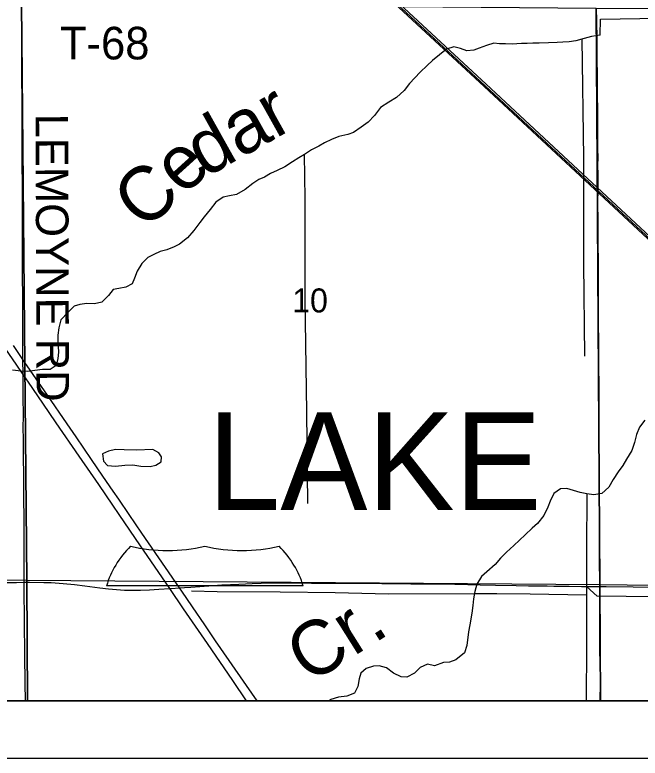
# Model space of a CAD drawing. Extents: x 0 to 40.2, y 0 to 22.
# Drawn here: x 5.744 to 6.836, y 14 to 15.297 of the extents above; entities that cross this region are included whole.
import ezdxf

# ---------------------------------------------------------------- set-up
doc = ezdxf.new("R2010")
doc.units = 0
for name, color, linetype in [('GM_X_Adjacent_County', 7, 'Continuous'), ('GM_X_City_Street', 7, 'Continuous'), ('GM_X_Corporation', 7, 'Continuous'), ('GM_X_County_Road_Text', 7, 'Continuous'), ('GM_X_Interstate_Location', 7, 'Continuous'), ('GM_X_Interstate_Shield', 7, 'Continuous'), ('GM_X_Major_Lake_Text', 7, 'Continuous'), ('GM_X_Major_River', 7, 'Continuous'), ('GM_X_Minor_Lake', 7, 'Continuous'), ('GM_X_Minor_Lake_Text', 7, 'Continuous'), ('GM_X_Minor_River', 7, 'Continuous'), ('GM_X_Rail_Line', 7, 'Continuous'), ('GM_X_Township_Road', 7, 'Continuous'), ('GM_X_Township_Road_Text', 7, 'Continuous'), ('GM_X_Unincorporated', 7, 'Continuous')]:
    doc.layers.add(name, color=color, linetype=linetype)

msp = doc.modelspace()

# ---------------------------------------------------------------- linework, layer by layer
at = {"layer": 'GM_X_Adjacent_County'}
for p, q in [((2.1, 14.1), (8.9, 14.1)), ((2, 14), (9, 14))]:
    msp.add_line(p, q, dxfattribs=at)
at = {"layer": 'GM_X_Corporation'}
for points in [[(4.745, 15.3208), (5.7558, 15.3168), (5.7651, 14.3097), (4.749, 14.3145)], [(5.7558, 15.3168), (6.7593, 15.308), (6.7653, 14.3024), (5.7651, 14.3097)], [(6.7593, 15.308), (7.7728, 15.3017), (7.7718, 14.2901), (6.7653, 14.3024)], [(4.7519, 14.1), (5.7667, 14.1), (5.7651, 14.3097), (4.749, 14.3145)], [(5.7667, 14.1), (6.7663, 14.1), (6.7653, 14.3024), (5.7651, 14.3097)], [(6.7663, 14.1), (7.7713, 14.1), (7.7718, 14.2901), (6.7653, 14.3024)]]:
    msp.add_lwpolyline(points, close=True, dxfattribs=at)
for points in [[(2.1, 14.1), (8.7736, 14.1)], [(2.9469, 14.1), (8.7736, 14.1)]]:
    msp.add_lwpolyline(points, dxfattribs=at)
at = {"layer": 'GM_X_Interstate_Shield'}
msp.add_line((6.2477, 14.3003), (5.9043, 14.3003), dxfattribs=at)
for centre, start_param, end_param in [((6.1204, 14.2597), 2.47259, 2.911027), ((6.0111, 14.5397), 4.415841, 5.008937), ((6.1408, 14.5397), 4.415841, 5.008937), ((6.0316, 14.2597), 0.230566, 0.669003)]:
    msp.add_ellipse(centre, major_axis=(0.2219, 0), ratio=0.8, start_param=start_param, end_param=end_param, dxfattribs=at)
at = {"layer": 'GM_X_Major_Lake_Text'}
for points in [[(6.7653, 14.2996), (6.7654, 14.305), (6.7652, 14.3206), (6.7651, 14.3306), (6.7651, 14.356), (6.7651, 14.3698), (6.7651, 14.3859), (6.7651, 14.3992), (6.765, 14.412), (6.7652, 14.4313), (6.765, 14.4436), (6.7648, 14.4827), (6.7647, 14.5024), (6.7645, 14.5147), (6.7642, 14.5319), (6.7641, 14.5506), (6.7641, 14.5692), (6.7642, 14.5748), (6.7642, 14.5798), (6.7643, 14.5897), (6.7642, 14.5978), (6.7639, 14.609), (6.764, 14.6257), (6.764, 14.6382), (6.764, 14.6531), (6.764, 14.6575), (6.7639, 14.6761), (6.7636, 14.7209), (6.7635, 14.7346), (6.7633, 14.7507), (6.7633, 14.765), (6.7633, 14.7911), (6.7632, 14.8073), (6.7631, 14.8185), (6.763, 14.8278), (6.763, 14.8328), (6.7629, 14.8608), (6.7629, 14.8776), (6.7628, 14.8856), (6.7626, 14.9043), (6.7625, 14.9124), (6.7625, 14.9167), (6.7623, 14.9447), (6.7621, 14.9603), (6.762, 14.9745), (6.7623, 14.9859), (6.7624, 14.9959), (6.7624, 15.0107), (6.7623, 15.0169), (6.7622, 15.0349), (6.7623, 15.0474), (6.7622, 15.0635), (6.762, 15.0928), (6.762, 15.1058), (6.7619, 15.1158), (6.7617, 15.1369), (6.7616, 15.15), (6.7616, 15.1559), (6.7612, 15.1891), (6.7609, 15.2208), (6.7607, 15.2357), (6.7607, 15.2566), (6.7606, 15.2662), (6.7604, 15.2739), (6.7604, 15.2802), (6.7602, 15.2966)], [(6.7663, 14.1), (6.7662, 14.1024), (6.7663, 14.1285), (6.7663, 14.1415), (6.7659, 14.1677), (6.7656, 14.1875), (6.7655, 14.2286), (6.7655, 14.2385), (6.7653, 14.2802), (6.7653, 14.2996)]]:
    msp.add_lwpolyline(points, dxfattribs=at)
at = {"layer": 'GM_X_Major_River'}
for points in [[(4.1455, 17.415), (4.1542, 17.4069), (4.3224, 17.2484), (4.5126, 17.0764), (4.6277, 16.9694), (4.7733, 16.8366), (5.084, 16.5474), (5.609, 16.0605), (6.0377, 15.6628), (6.1678, 15.5423), (6.5654, 15.1729), (7.036, 14.7358), (7.4144, 14.3845), (7.7209, 14.1)], [(4.1471, 17.4167), (4.1558, 17.4086), (4.3239, 17.2501), (4.5142, 17.0781), (4.6293, 16.9711), (4.7748, 16.8383), (5.0856, 16.5491), (5.6113, 16.0632), (6.0399, 15.6663), (6.1698, 15.5443), (6.5669, 15.1758), (7.0383, 14.7375), (7.4155, 14.3872), (7.7237, 14.1)], [(4.7243, 16.8813), (4.7752, 16.8317), (5.0824, 16.5458), (5.6074, 16.0588), (6.0352, 15.6606), (6.1639, 15.542), (6.5637, 15.1714), (7.0334, 14.7344), (7.4114, 14.3836), (7.7174, 14.1)]]:
    msp.add_lwpolyline(points, dxfattribs=at)
at = {"layer": 'GM_X_Minor_Lake'}
for points in [[(6.7658, 15.2611), (6.7663, 15.2892), (6.904, 15.2915), (7.0466, 15.2892), (7.1741, 15.2906), (7.2524, 15.2897), (7.2518, 15.1778), (7.2501, 15.0495), (7.2499, 14.9611), (7.2499, 14.8659), (7.2496, 14.7505), (7.2496, 14.6071), (7.2499, 14.4819), (7.2504, 14.3741), (7.2504, 14.2773), (7.1423, 14.2787), (7.0235, 14.2799), (6.9191, 14.2815), (6.8113, 14.2818), (6.761, 14.2826), (6.7423, 14.2992)], [(6.7658, 15.2611), (6.751, 15.2587), (6.7381, 15.2551), (6.7233, 15.2515), (6.7119, 15.2498), (6.7009, 15.2489), (6.6911, 15.2483), (6.6756, 15.2478), (6.6593, 15.2473), (6.6487, 15.2474), (6.6385, 15.2468), (6.6286, 15.2466), (6.6127, 15.2454), (6.601, 15.2459), (6.5904, 15.2461), (6.5802, 15.247), (6.5677, 15.2431), (6.5551, 15.2383), (6.5456, 15.2351), (6.5331, 15.2341), (6.5222, 15.2377), (6.5105, 15.2409), (6.4976, 15.2366), (6.4853, 15.2269), (6.4734, 15.2169), (6.4639, 15.2083), (6.4519, 15.1964), (6.4423, 15.1867), (6.4335, 15.1769), (6.4238, 15.1649), (6.4108, 15.1526), (6.397, 15.1445), (6.3825, 15.1349), (6.3721, 15.121), (6.3613, 15.1094), (6.349, 15.1009), (6.3353, 15.0916), (6.3257, 15.0876), (6.3098, 15.0844), (6.2972, 15.0793), (6.285, 15.0735), (6.2751, 15.0676), (6.2622, 15.0613), (6.2499, 15.0528), (6.24, 15.0473), (6.2289, 15.0402), (6.2155, 15.0317), (6.2022, 15.0251), (6.1907, 15.0196), (6.1801, 15.0137), (6.1702, 15.0093), (6.1595, 15.0026), (6.1464, 14.9922), (6.1315, 14.9834), (6.119, 14.9809), (6.108, 14.9788), (6.095, 14.9699), (6.0853, 14.9568), (6.0749, 14.9444), (6.0672, 14.9343), (6.0568, 14.9204), (6.0456, 14.9077), (6.0318, 14.8966), (6.0223, 14.8918), (6.0097, 14.8867), (5.9983, 14.8838), (5.9869, 14.8783), (5.9766, 14.8732), (5.9662, 14.8631), (5.958, 14.8492), (5.9533, 14.8375), (5.949, 14.8273), (5.9383, 14.8214), (5.9258, 14.819), (5.9163, 14.8176), (5.9078, 14.8071), (5.8963, 14.7952), (5.8837, 14.7927), (5.8701, 14.7933), (5.8576, 14.7916), (5.8481, 14.7884), (5.8377, 14.7779), (5.8247, 14.7645), (5.821, 14.7505), (5.8197, 14.738), (5.8196, 14.7285), (5.8198, 14.7182), (5.8204, 14.7084), (5.8194, 14.697), (5.8166, 14.6849), (5.8063, 14.6779), (5.7926, 14.6777), (5.7794, 14.6764), (5.7672, 14.6743), (5.7555, 14.6753), (5.7404, 14.677)], [(6.7339, 15.2541), (6.7367, 15.0472), (6.7372, 14.8628), (6.7384, 14.7011)], [(6.2558, 14.4441), (6.2538, 14.6038), (6.2509, 14.802), (6.251, 14.9761), (6.2499, 15.0528)], [(6.8441, 14.5897), (6.8348, 14.5774), (6.8297, 14.5646), (6.8257, 14.5506), (6.821, 14.5366), (6.8117, 14.5216), (6.8054, 14.5107), (6.7977, 14.4994), (6.7888, 14.4859), (6.7814, 14.4724), (6.7687, 14.4619), (6.7551, 14.4595), (6.743, 14.4608), (6.7313, 14.4633), (6.7192, 14.4669), (6.7076, 14.4705), (6.697, 14.4696), (6.6851, 14.4614), (6.6788, 14.4482), (6.6745, 14.438), (6.6679, 14.423), (6.6567, 14.4095), (6.6471, 14.4009), (6.6352, 14.3893), (6.6252, 14.38), (6.6156, 14.3711), (6.6025, 14.3595), (6.5922, 14.3487), (6.5825, 14.3378), (6.5683, 14.3252), (6.5587, 14.3166), (6.5506, 14.3034), (6.547, 14.2906), (6.5449, 14.2777), (6.5439, 14.2664), (6.5418, 14.2531), (6.5385, 14.2327), (6.536, 14.2202), (6.533, 14.1963), (6.529, 14.1835), (6.5141, 14.1716), (6.5031, 14.1676), (6.4924, 14.167), (6.4768, 14.1612), (6.4644, 14.1637), (6.4518, 14.1582), (6.4422, 14.1481), (6.4285, 14.1415), (6.4187, 14.142), (6.4051, 14.1483), (6.3928, 14.1576), (6.38, 14.1608), (6.3702, 14.1606), (6.3576, 14.1563), (6.348, 14.1481), (6.3456, 14.1382), (6.3431, 14.125), (6.3373, 14.1133), (6.3236, 14.1079), (6.3092, 14.1066), (6.2958, 14.1022), (6.2921, 14.1)], [(6.743, 14.4608), (6.7422, 14.3645), (6.7423, 14.2992), (6.7421, 14.2844), (6.7422, 14.1967), (6.7418, 14.1)], [(6.7421, 14.2844), (6.6438, 14.286), (6.5859, 14.2869), (6.5458, 14.2864), (6.3963, 14.2858), (6.3033, 14.2885), (6.2076, 14.2896), (6.0975, 14.2903), (6.0525, 14.2914)]]:
    msp.add_lwpolyline(points, dxfattribs=at)
at = {"layer": 'GM_X_Minor_Lake_Text'}
msp.add_line((5.9364, 14.5108), (5.9504, 14.5114), dxfattribs=at)
msp.add_lwpolyline([(5.9504, 14.5114), (5.9644, 14.5094), (5.9803, 14.5086), (5.9905, 14.5112), (6, 14.5168), (6.0001, 14.5255), (5.9959, 14.5324), (5.9854, 14.5385), (5.957, 14.5372), (5.9355, 14.5381), (5.9203, 14.5386), (5.9078, 14.5352), (5.8972, 14.5311), (5.899, 14.5182), (5.9062, 14.5102), (5.9201, 14.5094), (5.9364, 14.5108)], dxfattribs=at)
at = {"layer": 'GM_X_Rail_Line'}
for points in [[(5.7578, 14.8912), (5.7578, 14.8993), (5.7575, 14.926), (5.7576, 14.9615), (5.7575, 15.0056), (5.7574, 15.0317), (5.7572, 15.0529), (5.7573, 15.0709), (5.7569, 15.1026), (5.7569, 15.1492), (5.7567, 15.1866), (5.7567, 15.2531), (5.7565, 15.2941), (5.7564, 15.3071), (5.7562, 15.3167)], [(5.7599, 14.4919), (5.7599, 14.4989), (5.7598, 14.5201), (5.7597, 14.5468), (5.7595, 14.5586), (5.7592, 14.5741), (5.7593, 14.5996), (5.7592, 14.6288), (5.7589, 14.6674), (5.7588, 14.6695), (5.7586, 14.6952), (5.7586, 14.7041), (5.7584, 14.742), (5.7586, 14.7694), (5.7583, 14.8073), (5.758, 14.839), (5.7579, 14.8638), (5.7578, 14.8912)], [(5.7607, 14.3069), (5.7608, 14.341), (5.7604, 14.3795), (5.7604, 14.4168), (5.7602, 14.4548), (5.76, 14.474), (5.7599, 14.4919)], [(5.2625, 14.3073), (5.2648, 14.3073), (5.2864, 14.3071), (5.3367, 14.3073), (5.3697, 14.3074), (5.3742, 14.3074), (5.3858, 14.3075), (5.3951, 14.3076), (5.4212, 14.3075), (5.4623, 14.3075), (5.5257, 14.3073), (5.5531, 14.3073), (5.5817, 14.3072), (5.632, 14.3069), (5.6725, 14.3068), (5.7116, 14.3066), (5.7471, 14.3066), (5.7607, 14.3069)], [(5.7607, 14.3069), (5.7701, 14.307), (5.7949, 14.3066), (5.8079, 14.3061), (5.829, 14.3046), (5.8488, 14.3028), (5.8667, 14.3008), (5.8925, 14.2972), (5.908, 14.2953), (5.9216, 14.294), (5.9359, 14.2932), (5.9502, 14.2928), (5.9639, 14.2929), (5.9795, 14.2935), (5.9956, 14.2945), (6.0148, 14.296), (6.0173, 14.2962), (6.032, 14.2971), (6.0403, 14.2976)], [(5.7628, 14.1), (5.7624, 14.131), (5.7621, 14.1801), (5.7608, 14.2963), (5.7607, 14.3069)], [(6.0403, 14.2976), (6.0515, 14.2983), (6.0831, 14.3007), (6.1054, 14.3021), (6.1352, 14.3036), (6.1587, 14.3049), (6.1743, 14.3053), (6.2041, 14.3059), (6.2209, 14.306), (6.2229, 14.306)], [(6.2229, 14.306), (6.2619, 14.3054), (6.3054, 14.305), (6.3521, 14.3051), (6.385, 14.3045), (6.4354, 14.3041), (6.4615, 14.304), (6.4826, 14.3038), (6.5124, 14.3032), (6.5348, 14.3027), (6.5566, 14.3022), (6.5833, 14.3018), (6.6194, 14.3011), (6.6411, 14.3007), (6.6735, 14.3003), (6.6853, 14.3002), (6.712, 14.2997), (6.7332, 14.2994), (6.7506, 14.2996), (6.7653, 14.2996)], [(6.7653, 14.2996), (6.7766, 14.2996), (6.8238, 14.2988), (6.8686, 14.2983), (6.899, 14.2979), (6.9345, 14.2977), (7.0054, 14.297), (7.052, 14.2963), (7.0688, 14.2964), (7.0881, 14.2964), (7.0974, 14.2963), (7.1204, 14.2959), (7.1316, 14.2958), (7.1558, 14.2958), (7.1844, 14.2958), (7.2311, 14.2953), (7.2692, 14.2948)]]:
    msp.add_lwpolyline(points, dxfattribs=at)
at = {"layer": 'GM_X_Township_Road'}
msp.add_lwpolyline([(2.1, 20.9), (8.9, 20.9), (8.9, 14.1), (2.1, 14.1)], close=True, dxfattribs=at)
at = {"layer": 'GM_X_Unincorporated'}
for points in [[(6.1671, 14.1), (6.1488, 14.1265), (6.1185, 14.1706), (6.0949, 14.2049), (6.0758, 14.2325), (6.0545, 14.2639), (6.036, 14.2912), (6.032, 14.2971), (6.0074, 14.3326), (5.9661, 14.3925), (5.9439, 14.4248), (5.9257, 14.4515), (5.9159, 14.4659), (5.8979, 14.492), (5.8782, 14.5207), (5.8513, 14.5603), (5.8359, 14.5829), (5.8015, 14.6332), (5.7713, 14.6766), (5.7619, 14.6904), (5.7586, 14.6952), (5.7418, 14.7197)], [(6.149, 14.1), (6.1247, 14.1355), (6.0804, 14.2), (6.0389, 14.2606), (6.0148, 14.296), (6.0075, 14.3069), (5.9637, 14.3704), (5.9266, 14.4248), (5.9155, 14.4413), (5.8909, 14.4772), (5.8568, 14.527), (5.8164, 14.5852), (5.7933, 14.6191), (5.7685, 14.6557), (5.7603, 14.6674), (5.7588, 14.6695), (5.7465, 14.6873), (5.7284, 14.7133)]]:
    msp.add_lwpolyline(points, dxfattribs=at)

# ---------------------------------------------------------------- texts
at = {"layer": 'GM_X_City_Street'}
msp.add_text('10', height=0.04186, rotation=0, dxfattribs=at).set_placement((6.2285, 14.7775))
at = {"layer": 'GM_X_County_Road_Text'}
for s, rotation, p in [('T-68', 0, (5.8231, 15.2189)), ('LEMOYNE RD', 270.2097, (5.7805, 15.1242))]:
    msp.add_text(s, height=0.05682, rotation=rotation, dxfattribs=at).set_placement(p)
at = {"layer": 'GM_X_Interstate_Location'}
for s in ['.', '-', ',']:
    msp.add_text(s, height=0.000189, dxfattribs=at).set_placement((6.076, 14.2336))
msp.add_text('280', height=0.000189, rotation=0, dxfattribs=at).set_placement((6.0181, 14.1944))
at = {"layer": 'GM_X_Minor_River'}
for s, rotation, p in [('dar', 29.1931, (6.0761, 15.0116)), ('Ce', 42.1935, (5.9704, 14.9182)), ('Cr.', 32.2004, (6.258, 14.1281))]:
    msp.add_text(s, height=0.09476, rotation=rotation, dxfattribs=at).set_placement(p)
at = {"layer": 'GM_X_Township_Road_Text'}
msp.add_text('LAKE', height=0.17045, rotation=0, dxfattribs=at).set_placement((6.081, 14.433))

doc.saveas('drawing.dxf')
